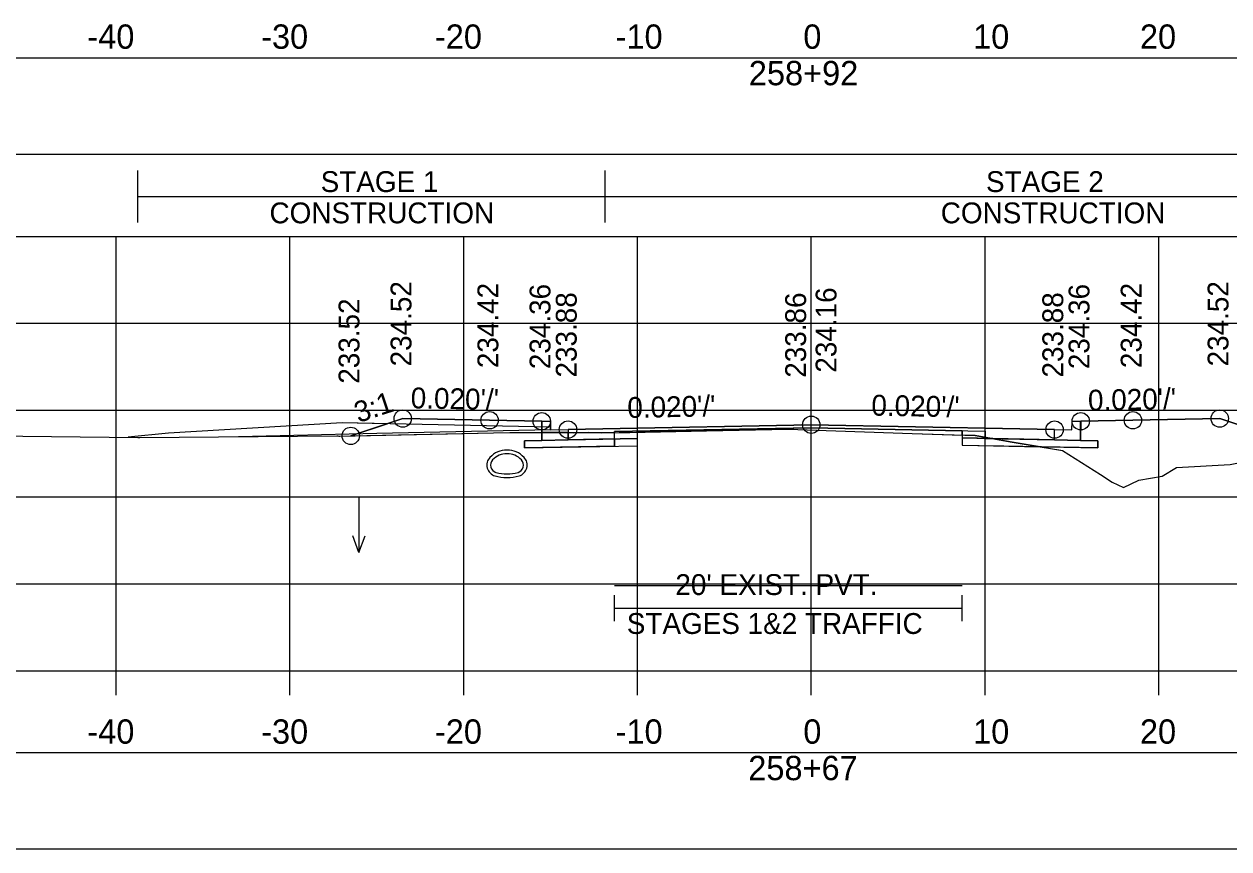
# Model space of a CAD drawing. Extents: x 1369627 to 1374022, y 380035 to 398173.
# Drawn here: x 1372053.2 to 1372122.6, y 393106.1 to 393153.6 of the extents above; entities that cross this region are included whole.
import ezdxf

# ---------------------------------------------------------------- set-up
doc = ezdxf.new("R2010")
doc.units = 0
for name, color, linetype in [('Default', 7, 'Continuous'), ('R_Alt Surface', 7, 'Continuous'), ('R_Axis', 7, 'Continuous'), ('R_Axis Annot', 7, 'Continuous'), ('R_Drive', 7, 'Continuous'), ('R_Exist Surface', 7, 'Continuous'), ('R_Fin Surface', 7, 'Continuous'), ('R_Grid', 7, 'Continuous'), ('R_MOT', 7, 'Continuous'), ('R_No Plot', 7, 'Continuous'), ('R_Water Annot', 7, 'Continuous'), ('R_Xsect Elev', 7, 'Continuous'), ('R_Xsect Slope', 7, 'Continuous'), ('T_Vehicle Path Lt Minor', 7, 'Continuous'), ('T_Vehicle Path Rt', 7, 'Continuous')]:
    doc.layers.add(name, color=color, linetype=linetype)

msp = doc.modelspace()

# ---------------------------------------------------------------- linework, layer by layer
at = {"layer": 'Default'}
for p, q in [((1372087.206, 393119.227), (1372087.206, 393120.727)), ((1372107.206, 393119.227), (1372107.206, 393120.727)), ((1372087.206, 393119.977), (1372107.206, 393119.977))]:
    msp.add_line(p, q, dxfattribs=at)
for points in [[(1371948.53, 393146.118), (1372248.53, 393146.118), (1372248.53, 393151.641), (1371948.53, 393151.641)], [(1372083.02, 393130.734), (1372083.52, 393130.734), (1372083.53, 393130.234), (1372084.53, 393130.254), (1372084.53, 393129.667), (1372083.03, 393129.637)], [(1372113.53, 393130.234), (1372113.54, 393130.734), (1372114.04, 393130.734), (1372114.03, 393129.637), (1372112.53, 393129.667), (1372112.53, 393130.254)], [(1371948.53, 393106.121), (1372248.53, 393106.121), (1372248.53, 393111.643), (1371948.53, 393111.643)]]:
    msp.add_lwpolyline(points, close=True, dxfattribs=at)
at = {"layer": 'R_Alt Surface'}
msp.add_lwpolyline([(1372083.03, 393130.735), (1372083.03, 393129.637), (1372084.53, 393129.667), (1372087.206, 393129.721), (1372087.206, 393130.138), (1372098.53, 393130.364), (1372107.206, 393130.191), (1372107.206, 393129.774), (1372112.53, 393129.667), (1372114.03, 393129.637), (1372114.031, 393130.735)], dxfattribs=at)
for points in [[(1372082.03, 393129.617), (1372083.03, 393129.637), (1372084.53, 393129.667), (1372087.206, 393129.721), (1372087.206, 393129.304), (1372082.03, 393129.201)], [(1372115.03, 393129.617), (1372114.03, 393129.637), (1372112.53, 393129.667), (1372107.206, 393129.774), (1372107.206, 393129.357), (1372115.03, 393129.201)]]:
    msp.add_lwpolyline(points, close=True, dxfattribs=at)
at = {"layer": 'R_Axis'}
for p, q in [((1371948.53, 393116.377), (1372248.53, 393116.377)), ((1372058.53, 393114.977), (1372058.53, 393116.377)), ((1372068.53, 393114.977), (1372068.53, 393116.377)), ((1372078.53, 393114.977), (1372078.53, 393116.377)), ((1372088.53, 393114.977), (1372088.53, 393116.377)), ((1372098.53, 393114.977), (1372098.53, 393116.377)), ((1372108.53, 393114.977), (1372108.53, 393116.377)), ((1372118.53, 393114.977), (1372118.53, 393116.377))]:
    msp.add_line(p, q, dxfattribs=at)
at = {"layer": 'R_Drive'}
for p, q in [((1372071.529, 393130.644), (1372061.532, 393130.044)), ((1372061.532, 393130.044), (1372059.21, 393129.812))]:
    msp.add_line(p, q, dxfattribs=at)
msp.add_lwpolyline([(1372083.53, 393130.234), (1372083.526, 393130.404), (1372071.529, 393130.644)], dxfattribs=at)
for centre, radius, start, end in [((1372081.02, 393127.725), 1.354, 43.64848, 136.35152), ((1372081.02, 393127.725), 1.146, 43.64848, 136.35152), ((1372080.507, 393128.214), 0.646, 136.35152, 253.95293), ((1372080.507, 393128.214), 0.438, 136.35152, 253.95293), ((1372081.532, 393128.214), 0.438, 286.04707, 43.64848), ((1372081.532, 393128.214), 0.646, 286.04707, 43.64848), ((1372081.02, 393129.996), 2.5, 253.95293, 286.04707), ((1372081.02, 393129.996), 2.292, 253.95293, 286.04707)]:
    msp.add_arc(centre, radius, start, end, dxfattribs=at)
at = {"layer": 'R_Exist Surface'}
msp.add_lwpolyline([(1372049.826, 393129.909), (1372059.78, 393129.806), (1372059.898, 393129.802), (1372071.223, 393129.892), (1372071.241, 393129.891), (1372071.282, 393129.892), (1372071.332, 393129.883), (1372071.352, 393129.883), (1372071.395, 393129.883), (1372080.241, 393130.08), (1372081.183, 393130.086), (1372082.266, 393130.085), (1372083.657, 393130.083), (1372084.848, 393130.08), (1372085.701, 393130.094), (1372086.46, 393130.063), (1372092.505, 393130.187), (1372097.206, 393130.29), (1372104.327, 393130.026), (1372107.963, 393129.912), (1372110.084, 393129.524), (1372112.987, 393129.062), (1372115.18, 393127.674), (1372115.842, 393127.232), (1372116.494, 393126.919), (1372116.93, 393127.132), (1372117.388, 393127.347), (1372118.714, 393127.578), (1372119.555, 393128.066), (1372122.632, 393128.253)], dxfattribs=at)
at = {"layer": 'R_Fin Surface'}
msp.add_lwpolyline([(1372072.028, 393129.897), (1372075.02, 393130.894), (1372080.02, 393130.794), (1372083.02, 393130.734), (1372083.52, 393130.734), (1372083.53, 393130.234), (1372084.53, 393130.254), (1372086.53, 393130.294), (1372098.53, 393130.534), (1372110.53, 393130.294), (1372112.53, 393130.254), (1372113.53, 393130.234), (1372113.54, 393130.734), (1372114.04, 393130.734), (1372117.04, 393130.794), (1372122.04, 393130.894), (1372128.722, 393128.667)], dxfattribs=at)
at = {"layer": 'R_Grid'}
for p, q in [((1371948.53, 393141.377), (1372248.53, 393141.377)), ((1372058.53, 393116.377), (1372058.53, 393141.377)), ((1372068.53, 393116.377), (1372068.53, 393141.377)), ((1372078.53, 393116.377), (1372078.53, 393141.377)), ((1372088.53, 393116.377), (1372088.53, 393141.377)), ((1372098.53, 393116.377), (1372098.53, 393141.377)), ((1372108.53, 393116.377), (1372108.53, 393141.377)), ((1372118.53, 393116.377), (1372118.53, 393141.377)), ((1371948.53, 393136.377), (1372248.53, 393136.377)), ((1371948.53, 393131.377), (1372248.53, 393131.377)), ((1371948.53, 393126.377), (1372248.53, 393126.377)), ((1371948.53, 393121.377), (1372248.53, 393121.377)), ((1371948.53, 393116.377), (1372248.53, 393116.377))]:
    msp.add_line(p, q, dxfattribs=at)
at = {"layer": 'R_MOT'}
for p, q in [((1372059.78, 393142.174), (1372059.78, 393145.174)), ((1372086.678, 393142.174), (1372086.678, 393145.174)), ((1372059.78, 393143.674), (1372136.018, 393143.674))]:
    msp.add_line(p, q, dxfattribs=at)
at = {"layer": 'R_No Plot'}
for p, q in [((1372083.53, 393130.234), (1372073.53, 393130.034)), ((1372073.53, 393130.034), (1372065.56, 393129.847))]:
    msp.add_line(p, q, dxfattribs=at)
for points in [[(1372083.02, 393130.734), (1372083.03, 393129.637), (1372084.53, 393129.667), (1372088.53, 393129.747), (1372088.53, 393130.164), (1372098.53, 393130.364), (1372108.53, 393130.164), (1372108.53, 393129.747), (1372112.53, 393129.667), (1372114.03, 393129.637), (1372114.04, 393130.734)], [(1372087.206, 393121.29), (1372107.206, 393121.29)]]:
    msp.add_lwpolyline(points, dxfattribs=at)
for points in [[(1372098.53, 393130.534), (1372086.53, 393130.294), (1372084.53, 393130.254), (1372084.53, 393129.667), (1372088.53, 393129.747), (1372088.53, 393130.164), (1372098.53, 393130.364), (1372108.53, 393130.164), (1372108.53, 393129.747), (1372112.53, 393129.667), (1372112.53, 393130.254), (1372110.53, 393130.294)], [(1372088.53, 393129.747), (1372084.53, 393129.667), (1372083.03, 393129.637), (1372082.03, 393129.617), (1372082.03, 393129.2), (1372088.53, 393129.33)], [(1372108.53, 393129.747), (1372112.53, 393129.667), (1372114.03, 393129.637), (1372115.03, 393129.617), (1372115.03, 393129.2), (1372108.53, 393129.33)]]:
    msp.add_lwpolyline(points, close=True, dxfattribs=at)
for centre in [(1372075.02, 393130.894), (1372080.02, 393130.794), (1372083.02, 393130.734), (1372098.53, 393130.534), (1372114.04, 393130.734), (1372117.04, 393130.794), (1372122.04, 393130.894), (1372072.028, 393129.897), (1372084.53, 393130.254), (1372112.53, 393130.254)]:
    msp.add_circle(centre, 0.5, dxfattribs=at)
at = {"layer": 'R_Water Annot'}
for p, q in [((1372072.499, 393126.32), (1372072.499, 393123.178)), ((1372072.499, 393123.178), (1372072.149, 393124.139)), ((1372072.499, 393123.178), (1372072.849, 393124.139))]:
    msp.add_line(p, q, dxfattribs=at)
at = {"layer": 'R_Xsect Elev'}
msp.add_line((1372098.53, 393130.241), (1372098.53, 393140.241), dxfattribs=at)
at = {"layer": 'T_Vehicle Path Lt Minor'}
for p, q in [((1372071.529, 393130.644), (1372061.532, 393130.044)), ((1372074.114, 393130.592), (1372071.529, 393130.644)), ((1372072.028, 393129.897), (1372074.114, 393130.592)), ((1372061.532, 393130.044), (1372059.21, 393129.812))]:
    msp.add_line(p, q, dxfattribs=at)
msp.add_lwpolyline([(1372059.21, 393129.812), (1372059.78, 393129.806), (1372059.898, 393129.802), (1372071.223, 393129.892), (1372071.241, 393129.891), (1372071.282, 393129.892), (1372071.332, 393129.883), (1372071.352, 393129.883), (1372071.395, 393129.883), (1372072.028, 393129.897)], dxfattribs=at)
at = {"layer": 'T_Vehicle Path Rt'}
for p, q in [((1372128.044, 393128.893), (1372122.04, 393130.894)), ((1372083.026, 393130.084), (1372083.02, 393130.734)), ((1372107.206, 393129.936), (1372107.206, 393130.191)), ((1372114.04, 393130.734), (1372114.03, 393129.637)), ((1372083.03, 393130.084), (1372083.03, 393129.637)), ((1372084.53, 393129.667), (1372083.03, 393129.637)), ((1372083.03, 393129.637), (1372084.53, 393129.667)), ((1372084.53, 393129.667), (1372084.53, 393130.081)), ((1372084.53, 393130.081), (1372084.53, 393129.667)), ((1372087.206, 393129.721), (1372084.53, 393129.667)), ((1372087.206, 393130.079), (1372086.46, 393130.063)), ((1372107.206, 393129.936), (1372107.206, 393129.774)), ((1372108.904, 393129.74), (1372107.206, 393129.774)), ((1372107.206, 393129.774), (1372108.904, 393129.74))]:
    msp.add_line(p, q, dxfattribs=at)
for points in [[(1372083.02, 393130.734), (1372080.02, 393130.794), (1372075.02, 393130.894), (1372072.028, 393129.897)], [(1372122.04, 393130.894), (1372117.04, 393130.794), (1372114.04, 393130.734)], [(1372086.46, 393130.063), (1372085.701, 393130.094), (1372084.848, 393130.08), (1372084.53, 393130.081)], [(1372107.206, 393130.191), (1372098.53, 393130.364), (1372087.206, 393130.138), (1372087.206, 393130.079)], [(1372087.206, 393130.079), (1372092.505, 393130.187), (1372097.206, 393130.29), (1372104.327, 393130.026), (1372107.206, 393129.936)], [(1372072.028, 393129.897), (1372080.241, 393130.08), (1372081.183, 393130.086), (1372082.266, 393130.085), (1372083.026, 393130.084)], [(1372083.03, 393129.637), (1372082.03, 393129.617), (1372082.03, 393129.201), (1372087.206, 393129.304), (1372087.206, 393129.721)], [(1372084.53, 393130.081), (1372083.657, 393130.083), (1372083.03, 393130.084)], [(1372084.53, 393129.667), (1372087.206, 393129.721), (1372087.206, 393130.079)], [(1372108.904, 393129.74), (1372107.963, 393129.912), (1372107.206, 393129.936)], [(1372107.206, 393129.774), (1372107.206, 393129.357), (1372111.697, 393129.267)], [(1372111.697, 393129.267), (1372110.084, 393129.524), (1372108.904, 393129.74)], [(1372114.03, 393129.637), (1372115.03, 393129.617), (1372115.03, 393129.201), (1372111.697, 393129.267)], [(1372111.697, 393129.267), (1372112.893, 393129.077), (1372112.987, 393129.062), (1372115.18, 393127.674), (1372115.842, 393127.232), (1372116.494, 393126.919), (1372116.93, 393127.132), (1372117.388, 393127.347), (1372118.714, 393127.578), (1372119.555, 393128.066), (1372122.632, 393128.253), (1372124.152, 393128.559), (1372125.686, 393128.927), (1372126.315, 393128.927), (1372128.044, 393128.893)]]:
    msp.add_lwpolyline(points, dxfattribs=at)

# ---------------------------------------------------------------- texts
at = {"layer": 'R_Axis Annot'}
for s, height, p in [('-40', 1.4, (1372056.871, 393152.177)), ('-30', 1.4, (1372066.871, 393152.177)), ('-20', 1.4, (1372076.871, 393152.177)), ('-10', 1.4, (1372087.268, 393152.177)), ('0', 1.4, (1372098.072, 393152.177)), ('10', 1.4, (1372107.841, 393152.177)), ('20', 1.4, (1372117.444, 393152.177)), ('258+92', 1.4, (1372094.936, 393150.077)), ("20' EXIST. PVT.", 1.2, (1372090.709, 393120.734)), ('STAGES 1&2 TRAFFIC', 1.2, (1372087.913, 393118.495)), ('-40', 1.4, (1372056.871, 393112.177)), ('-30', 1.4, (1372066.871, 393112.177)), ('-20', 1.4, (1372076.871, 393112.177)), ('-10', 1.4, (1372087.268, 393112.177)), ('0', 1.4, (1372098.072, 393112.177)), ('10', 1.4, (1372107.841, 393112.177)), ('20', 1.4, (1372117.444, 393112.177)), ('258+67', 1.4, (1372094.903, 393110.077))]:
    msp.add_text(s, height=height, dxfattribs=at).set_placement(p)
at = {"layer": 'R_MOT'}
for s, p in [('STAGE 1', (1372070.296, 393143.93)), ('STAGE 2', (1372108.586, 393143.93)), ('CONSTRUCTION', (1372067.352, 393142.13)), ('CONSTRUCTION', (1372105.982, 393142.13))]:
    msp.add_text(s, height=1.2, dxfattribs=at).set_placement(p)
at = {"layer": 'R_Xsect Elev'}
for s, p in [('234.52', (1372075.52, 393133.894)), ('234.42', (1372080.52, 393133.794)), ('234.36', (1372083.52, 393133.734)), ('234.36', (1372114.54, 393133.734)), ('234.42', (1372117.54, 393133.794)), ('234.52', (1372122.54, 393133.894)), ('233.52', (1372072.528, 393132.897)), ('233.88', (1372085.03, 393133.254)), ('233.86', (1372098.23, 393133.241)), ('234.16', (1372099.981, 393133.534)), ('233.88', (1372113.03, 393133.254))]:
    msp.add_text(s, height=1.2, rotation=90, dxfattribs=at).set_placement(p)
at = {"layer": 'R_Xsect Slope'}
for s, rotation, p in [('3:1', 18.43323, (1372072.469, 393130.632)), ("0.020'/'", 358.85424, (1372075.47, 393131.485)), ("0.020'/'", 1.14576, (1372087.956, 393130.923)), ("0.020'/'", 358.85424, (1372101.98, 393131.065)), ("0.020'/'", 1.14576, (1372114.466, 393131.343))]:
    msp.add_text(s, height=1.2, rotation=rotation, dxfattribs=at).set_placement(p)

doc.saveas('drawing.dxf')
